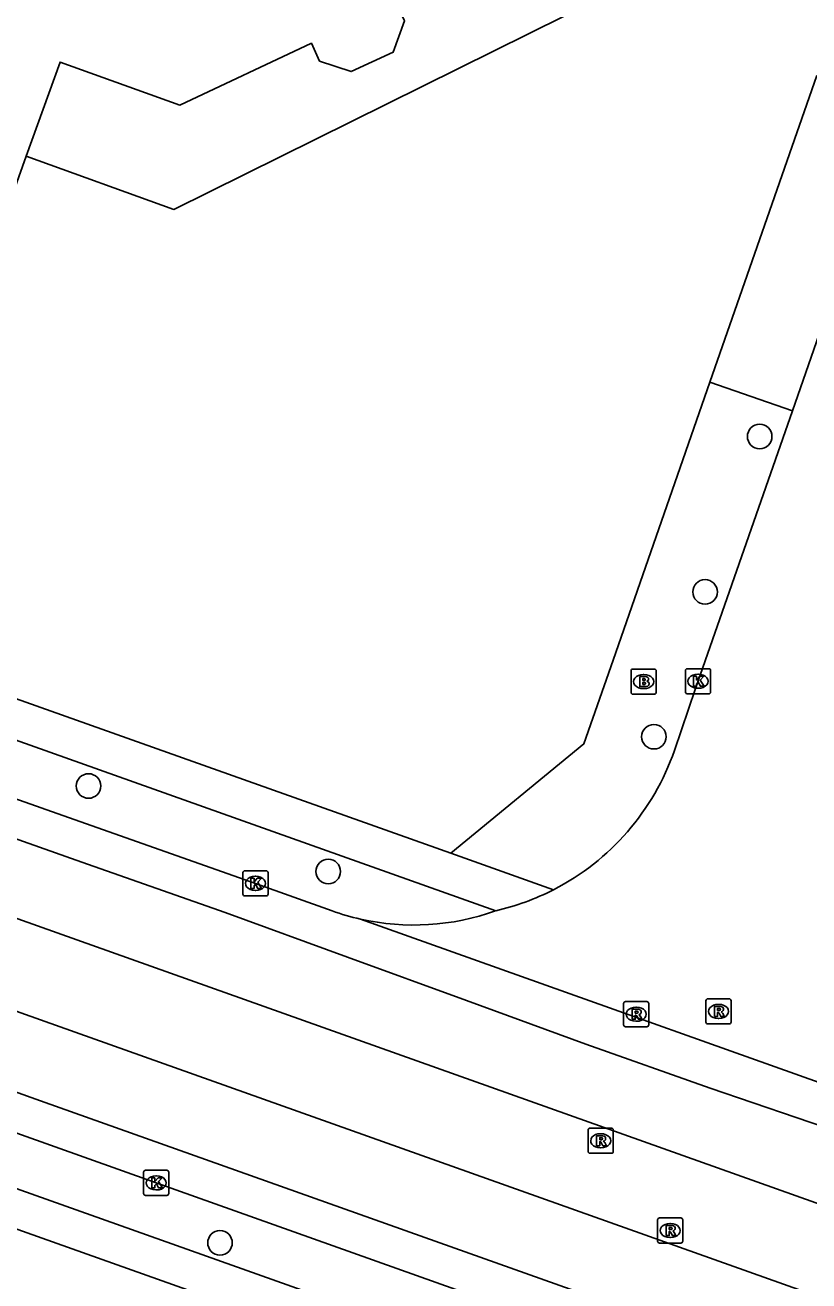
# Model space of a CAD drawing. Extents: x 155018 to 156648, y 383980 to 385733.
# Drawn here: x 155633.3 to 155664.48, y 385170.35 to 385220.33 of the extents above; entities that cross this region are included whole.
import ezdxf

# ---------------------------------------------------------------- set-up
doc = ezdxf.new("R2010")
doc.units = 0
for name, color, linetype in [('IMGEO_Boom', 7, 'Continuous'), ('IMGEO_Brandkraan', 7, 'Continuous'), ('IMGEO_Kolk', 7, 'Continuous'), ('IMGEO_OVBaan_gesloten', 7, 'Continuous'), ('IMGEO_Pand', 7, 'Continuous'), ('IMGEO_Pand_overbouw', 7, 'Continuous'), ('IMGEO_Rijbaan_lokaal_gesloten', 7, 'Continuous'), ('IMGEO_Rioolput', 7, 'Continuous'), ('IMGEO_Voetpad_open', 7, 'Continuous')]:
    doc.layers.add(name, color=color, linetype=linetype)

msp = doc.modelspace()

# ---------------------------------------------------------------- linework, layer by layer
at = {"layer": 'IMGEO_Boom'}
for centre in [(155662.524, 385203.957), (155660.351, 385197.772), (155658.317, 385192.008), (155635.819, 385190.046), (155645.357, 385186.642), (155641.05, 385171.862)]:
    msp.add_circle(centre, 0.489, dxfattribs=at)
at = {"layer": 'IMGEO_Brandkraan'}
for p, q in [((155657.479, 385194.701), (155658.331, 385194.701)), ((155657.404, 385193.775), (155657.404, 385194.627)), ((155657.892, 385194.481), (155657.917, 385194.481)), ((155658.405, 385194.627), (155658.405, 385193.775)), ((155658.331, 385193.701), (155657.479, 385193.701)), ((155657.915, 385193.921), (155657.89, 385193.921))]:
    msp.add_line(p, q, dxfattribs=at)
for points in [[(155657.479, 385194.701), (155658.331, 385194.701)], [(155657.404, 385193.775), (155657.404, 385194.627)], [(155657.752, 385194.401), (155657.752, 385194.001), (155657.965, 385194.001)], [(155657.983, 385194.401), (155657.752, 385194.401)], [(155657.931, 385194.32), (155657.877, 385194.32), (155657.877, 385194.244)], [(155657.877, 385194.244), (155657.93, 385194.244)], [(155657.939, 385194.168), (155657.877, 385194.168), (155657.877, 385194.087)], [(155658.405, 385194.627), (155658.405, 385193.775)], [(155658.331, 385193.701), (155657.479, 385193.701)], [(155657.877, 385194.087), (155657.939, 385194.087)]]:
    msp.add_lwpolyline(points, dxfattribs=at)
for centre, radius, start, end in [((155657.481, 385194.625), 0.0765, 91.552, 178.448), ((155657.481, 385194.625), 0.0765, 91.552, 178.448), ((155658.329, 385194.625), 0.0765, 1.552, 88.448), ((155658.329, 385194.625), 0.0765, 1.552, 88.448), ((155657.932, 385194.282), 0.0379, 267.8285, 90.9355), ((155657.94, 385194.127), 0.0404, 269.8759, 90.5077), ((155657.987, 385194.256), 0.145, 59.4692, 91.5367), ((155658.012, 385194.303), 0.0922, 285.5137, 58.1501), ((155658.017, 385194.111), 0.105, 301.3115, 78.989), ((155657.481, 385193.777), 0.0765, 181.552, 268.448), ((155657.481, 385193.777), 0.0765, 181.552, 268.448), ((155657.971, 385194.252), 0.251, 268.6676, 293.5347), ((155658.329, 385193.777), 0.0765, 271.552, 358.448), ((155658.329, 385193.777), 0.0765, 271.552, 358.448)]:
    msp.add_arc(centre, radius, start, end, dxfattribs=at)
for centre, major_axis, ratio, start_param, end_param in [((155657.891, 385194.201), (-0.387, 0.002), 0.722429, 4.712389, 7.853982), ((155657.916, 385194.201), (-0.39, 0.002), 0.717154, 1.570796, 4.712389)]:
    msp.add_ellipse(centre, major_axis=major_axis, ratio=ratio, start_param=start_param, end_param=end_param, dxfattribs=at)
at = {"layer": 'IMGEO_Kolk'}
for p, q in [((155659.645, 385194.715), (155660.497, 385194.715)), ((155659.57, 385193.789), (155659.57, 385194.641)), ((155660.058, 385194.495), (155660.083, 385194.495)), ((155660.571, 385194.641), (155660.571, 385193.789)), ((155660.497, 385193.715), (155659.645, 385193.715)), ((155660.081, 385193.935), (155660.056, 385193.935)), ((155642.035, 385186.671), (155642.887, 385186.671)), ((155641.96, 385185.745), (155641.96, 385186.597)), ((155642.448, 385186.451), (155642.473, 385186.451)), ((155642.961, 385186.597), (155642.961, 385185.745)), ((155642.887, 385185.671), (155642.035, 385185.671)), ((155642.471, 385185.891), (155642.446, 385185.891)), ((155638.011, 385173.822), (155638.011, 385174.674)), ((155638.086, 385174.748), (155638.938, 385174.748)), ((155639.012, 385174.674), (155639.012, 385173.822)), ((155638.499, 385174.528), (155638.524, 385174.528)), ((155638.938, 385173.748), (155638.086, 385173.748)), ((155638.522, 385173.968), (155638.497, 385173.968))]:
    msp.add_line(p, q, dxfattribs=at)
for points in [[(155659.645, 385194.715), (155660.497, 385194.715)], [(155659.57, 385193.789), (155659.57, 385194.641)], [(155659.891, 385194.415), (155660.014, 385194.415), (155660.014, 385194.264), (155660.144, 385194.415), (155660.308, 385194.415), (155660.162, 385194.264), (155660.315, 385194.015), (155660.163, 385194.015), (155660.078, 385194.179), (155660.014, 385194.112), (155660.014, 385194.015), (155659.891, 385194.015), (155659.891, 385194.415)], [(155660.571, 385194.641), (155660.571, 385193.789)], [(155660.497, 385193.715), (155659.645, 385193.715)], [(155642.035, 385186.671), (155642.887, 385186.671)], [(155641.96, 385185.745), (155641.96, 385186.597)], [(155642.281, 385186.371), (155642.404, 385186.371), (155642.404, 385186.22), (155642.534, 385186.371), (155642.698, 385186.371), (155642.552, 385186.22), (155642.705, 385185.971), (155642.553, 385185.971), (155642.468, 385186.135), (155642.404, 385186.068), (155642.404, 385185.971), (155642.281, 385185.971), (155642.281, 385186.371)], [(155642.961, 385186.597), (155642.961, 385185.745)], [(155642.887, 385185.671), (155642.035, 385185.671)], [(155638.011, 385173.822), (155638.011, 385174.674)], [(155638.086, 385174.748), (155638.938, 385174.748)], [(155639.012, 385174.674), (155639.012, 385173.822)], [(155638.332, 385174.448), (155638.455, 385174.448), (155638.455, 385174.297), (155638.585, 385174.448), (155638.749, 385174.448), (155638.603, 385174.297), (155638.756, 385174.048), (155638.604, 385174.048), (155638.519, 385174.212), (155638.455, 385174.145), (155638.455, 385174.048), (155638.332, 385174.048), (155638.332, 385174.448)], [(155638.938, 385173.748), (155638.086, 385173.748)]]:
    msp.add_lwpolyline(points, dxfattribs=at)
for centre, start, end in [((155659.647, 385194.639), 91.552, 178.448), ((155659.647, 385194.639), 91.552, 178.448), ((155660.495, 385194.639), 1.552, 88.448), ((155660.495, 385194.639), 1.552, 88.448), ((155659.647, 385193.791), 181.552, 268.448), ((155659.647, 385193.791), 181.552, 268.448), ((155660.495, 385193.791), 271.552, 358.448), ((155660.495, 385193.791), 271.552, 358.448), ((155642.037, 385186.595), 91.552, 178.448), ((155642.037, 385186.595), 91.552, 178.448), ((155642.885, 385186.595), 1.552, 88.448), ((155642.885, 385186.595), 1.552, 88.448), ((155642.037, 385185.747), 181.552, 268.448), ((155642.037, 385185.747), 181.552, 268.448), ((155642.885, 385185.747), 271.552, 358.448), ((155642.885, 385185.747), 271.552, 358.448), ((155638.088, 385174.672), 91.552, 178.448), ((155638.088, 385174.672), 91.552, 178.448), ((155638.936, 385174.672), 1.552, 88.448), ((155638.936, 385174.672), 1.552, 88.448), ((155638.088, 385173.824), 181.552, 268.448), ((155638.088, 385173.824), 181.552, 268.448), ((155638.936, 385173.824), 271.552, 358.448), ((155638.936, 385173.824), 271.552, 358.448)]:
    msp.add_arc(centre, 0.0765, start, end, dxfattribs=at)
for centre, major_axis, ratio, start_param, end_param in [((155660.057, 385194.215), (-0.387, 0.002), 0.722429, 4.712389, 7.853982), ((155660.082, 385194.215), (-0.39, 0.002), 0.717154, 1.570796, 4.712389), ((155642.447, 385186.171), (-0.387, 0.002), 0.722429, 4.712389, 7.853982), ((155642.472, 385186.171), (-0.39, 0.002), 0.717154, 1.570796, 4.712389), ((155638.498, 385174.248), (-0.387, 0.002), 0.722429, 4.712389, 7.853982), ((155638.523, 385174.248), (-0.39, 0.002), 0.717154, 1.570796, 4.712389)]:
    msp.add_ellipse(centre, major_axis=major_axis, ratio=ratio, start_param=start_param, end_param=end_param, dxfattribs=at)
at = {"layer": 'IMGEO_OVBaan_gesloten'}
for points in [[(155744.054, 385145.242), (155731.549, 385149.692), (155687.304, 385165.428), (155623.968, 385187.963)], [(155740.672, 385142.775), (155686.135, 385162.154), (155622.855, 385184.672)]]:
    msp.add_lwpolyline(points, dxfattribs=at)
at = {"layer": 'IMGEO_Pand'}
msp.add_lwpolyline([(155616.39, 385223.35), (155619.788, 385216.19), (155632.139, 385211.78), (155633.339, 385215.111), (155634.69, 385218.86), (155639.449, 385217.14), (155644.69, 385219.61), (155645.01, 385218.9), (155646.27, 385218.48), (155647.94, 385219.25), (155648.389, 385220.5)], dxfattribs=at)
at = {"layer": 'IMGEO_Pand_overbouw'}
msp.add_lwpolyline([(155654.979, 385228.47), (155653.26, 385223.7), (155648.05, 385221.21), (155648.389, 385220.5), (155647.94, 385219.25), (155646.27, 385218.48), (155645.01, 385218.9), (155644.69, 385219.61), (155639.449, 385217.14), (155634.69, 385218.86), (155633.339, 385215.111), (155639.21, 385212.997), (155656.193, 385221.416), (155658.271, 385227.309)], close=True, dxfattribs=at)
at = {"layer": 'IMGEO_Rijbaan_lokaal_gesloten'}
for points in [[(155645.511, 385185.075), (155642.46, 385186.17), (155625.397, 385192.189), (155624.083, 385192.653), (155605.809, 385199.206), (155586.53, 385206.07), (155568.213, 385212.56), (155547.052, 385220.126), (155528.7, 385226.617), (155515.285, 385231.385), (155509.453, 385233.651), (155508.191, 385234.171)], [(155665.693, 385176.263), (155660.553, 385178.023), (155655.607, 385179.77), (155650.865, 385181.503), (155646.123, 385183.237), (155641.251, 385185.008), (155635.549, 385187.017), (155629.846, 385189.027), (155624.143, 385191.036), (155614.94, 385194.316), (155604.772, 385197.946), (155594.604, 385201.576), (155585.786, 385204.731), (155578.741, 385207.262), (155571.696, 385209.794), (155564.668, 385212.315), (155557.835, 385214.719), (155551.002, 385217.123), (155544.169, 385219.528)], [(155668.078, 385217.182), (155663.827, 385204.981)], [(155663.827, 385204.981), (155659.976, 385193.924), (155659.129, 385191.459)], [(155557.9, 385204.567), (155590.359, 385193.1), (155633.902, 385177.519), (155691.943, 385156.871), (155720.534, 385146.692), (155727.048, 385144.078), (155745.946, 385136.269), (155751.443, 385134.141), (155754.812, 385131.974), (155774.682, 385119.558)], [(155608.552, 385184.958), (155621.393, 385180.351), (155622.051, 385180.115), (155638.512, 385174.249), (155655.914, 385168.06), (155660.199, 385166.543)], [(155671.302, 385175.959), (155646.637, 385184.747)]]:
    msp.add_lwpolyline(points, dxfattribs=at)
for centre, radius, start, end in [((155649.833, 385194.667), 9.834, 297.1789, 340.9609), ((155649.844, 385194.647), 9.811, 282.8091, 297.177), ((155648.785, 385194.218), 9.712, 250.2976, 257.221), ((155648.758, 385194.122), 9.612, 257.2499, 289.8312)]:
    msp.add_arc(centre, radius, start, end, dxfattribs=at)
at = {"layer": 'IMGEO_Rioolput'}
for p, q in [((155657.111, 385180.536), (155657.111, 385181.388)), ((155657.186, 385181.462), (155658.038, 385181.462)), ((155657.599, 385181.242), (155657.624, 385181.242)), ((155658.112, 385181.388), (155658.112, 385180.536)), ((155660.387, 385180.648), (155660.387, 385181.5)), ((155660.462, 385181.574), (155661.314, 385181.574)), ((155660.875, 385181.354), (155660.9, 385181.354)), ((155661.388, 385181.5), (155661.388, 385180.648)), ((155657.622, 385180.682), (155657.597, 385180.682)), ((155660.898, 385180.794), (155660.873, 385180.794)), ((155658.038, 385180.462), (155657.186, 385180.462)), ((155661.314, 385180.574), (155660.462, 385180.574)), ((155655.699, 385175.5), (155655.699, 385176.352)), ((155655.774, 385176.426), (155656.626, 385176.426)), ((155656.187, 385176.206), (155656.212, 385176.206)), ((155656.7, 385176.352), (155656.7, 385175.5)), ((155656.626, 385175.426), (155655.774, 385175.426)), ((155656.21, 385175.646), (155656.185, 385175.646)), ((155658.463, 385171.926), (155658.463, 385172.778)), ((155658.538, 385172.852), (155659.39, 385172.852)), ((155659.464, 385172.778), (155659.464, 385171.926)), ((155658.951, 385172.632), (155658.976, 385172.632)), ((155659.39, 385171.852), (155658.538, 385171.852)), ((155658.974, 385172.072), (155658.949, 385172.072))]:
    msp.add_line(p, q, dxfattribs=at)
for points in [[(155657.111, 385180.536), (155657.111, 385181.388)], [(155657.186, 385181.462), (155658.038, 385181.462)], [(155658.112, 385181.388), (155658.112, 385180.536)], [(155660.387, 385180.648), (155660.387, 385181.5)], [(155660.462, 385181.574), (155661.314, 385181.574)], [(155660.976, 385181.272), (155660.724, 385181.274), (155660.724, 385180.874)], [(155660.902, 385181.193), (155660.848, 385181.193), (155660.848, 385181.112)], [(155661.388, 385181.5), (155661.388, 385180.648)], [(155657.7, 385181.16), (155657.448, 385181.162), (155657.448, 385180.762)], [(155657.448, 385180.762), (155657.572, 385180.762), (155657.572, 385180.924), (155657.583, 385180.924)], [(155657.626, 385181.081), (155657.572, 385181.081), (155657.572, 385181)], [(155657.572, 385181), (155657.624, 385181)], [(155657.63, 385180.895), (155657.701, 385180.762), (155657.841, 385180.762), (155657.776, 385180.888)], [(155660.724, 385180.874), (155660.848, 385180.874), (155660.848, 385181.036), (155660.859, 385181.036)], [(155660.848, 385181.112), (155660.9, 385181.112)], [(155660.906, 385181.007), (155660.977, 385180.874), (155661.117, 385180.874), (155661.052, 385181)], [(155658.038, 385180.462), (155657.186, 385180.462)], [(155661.314, 385180.574), (155660.462, 385180.574)], [(155655.699, 385175.5), (155655.699, 385176.352)], [(155655.774, 385176.426), (155656.626, 385176.426)], [(155656.7, 385176.352), (155656.7, 385175.5)], [(155656.288, 385176.124), (155656.036, 385176.126), (155656.036, 385175.726)], [(155656.036, 385175.726), (155656.16, 385175.726), (155656.16, 385175.888), (155656.171, 385175.888)], [(155656.214, 385176.045), (155656.16, 385176.045), (155656.16, 385175.964)], [(155656.16, 385175.964), (155656.212, 385175.964)], [(155656.218, 385175.859), (155656.289, 385175.726), (155656.429, 385175.726), (155656.364, 385175.852)], [(155656.626, 385175.426), (155655.774, 385175.426)], [(155658.463, 385171.926), (155658.463, 385172.778)], [(155658.538, 385172.852), (155659.39, 385172.852)], [(155659.464, 385172.778), (155659.464, 385171.926)], [(155659.052, 385172.55), (155658.8, 385172.552), (155658.8, 385172.152)], [(155658.8, 385172.152), (155658.924, 385172.152), (155658.924, 385172.314), (155658.935, 385172.314)], [(155658.978, 385172.471), (155658.924, 385172.471), (155658.924, 385172.39)], [(155658.924, 385172.39), (155658.976, 385172.39)], [(155658.982, 385172.285), (155659.053, 385172.152), (155659.193, 385172.152), (155659.128, 385172.278)], [(155659.39, 385171.852), (155658.538, 385171.852)]]:
    msp.add_lwpolyline(points, dxfattribs=at)
for centre, radius, start, end in [((155657.188, 385181.386), 0.0765, 91.552, 178.448), ((155657.188, 385181.386), 0.0765, 91.552, 178.448), ((155658.036, 385181.386), 0.0765, 1.552, 88.448), ((155658.036, 385181.386), 0.0765, 1.552, 88.448), ((155660.464, 385181.498), 0.0765, 91.552, 178.448), ((155660.464, 385181.498), 0.0765, 91.552, 178.448), ((155660.908, 385181.097), 0.0964, 77.0061, 93.1865), ((155660.922, 385181.154), 0.0378, 276.6634, 79.6772), ((155660.975, 385181.162), 0.109, 350.3612, 89.416), ((155661.312, 385181.498), 0.0765, 1.552, 88.448), ((155661.312, 385181.498), 0.0765, 1.552, 88.448), ((155657.582, 385180.871), 0.0533, 26.0293, 88.6989), ((155657.608, 385181.189), 0.19, 274.7715, 282.9687), ((155657.632, 385180.985), 0.0964, 77.0061, 93.1865), ((155657.646, 385181.042), 0.0378, 276.6634, 79.6772), ((155657.699, 385181.05), 0.109, 350.3612, 89.416), ((155657.697, 385181.05), 0.112, 277.5842, 350.9817), ((155657.681, 385180.835), 0.108, 29.5134, 73.7905), ((155660.858, 385180.983), 0.0533, 26.0293, 88.6989), ((155660.884, 385181.301), 0.19, 274.7715, 282.9687), ((155660.973, 385181.162), 0.112, 277.5842, 350.9817), ((155660.957, 385180.947), 0.108, 29.5134, 73.7905), ((155657.188, 385180.538), 0.0765, 181.552, 268.448), ((155657.188, 385180.538), 0.0765, 181.552, 268.448), ((155658.036, 385180.538), 0.0765, 271.552, 358.448), ((155658.036, 385180.538), 0.0765, 271.552, 358.448), ((155660.464, 385180.65), 0.0765, 181.552, 268.448), ((155660.464, 385180.65), 0.0765, 181.552, 268.448), ((155661.312, 385180.65), 0.0765, 271.552, 358.448), ((155661.312, 385180.65), 0.0765, 271.552, 358.448), ((155655.776, 385176.35), 0.0765, 91.552, 178.448), ((155655.776, 385176.35), 0.0765, 91.552, 178.448), ((155656.624, 385176.35), 0.0765, 1.552, 88.448), ((155656.624, 385176.35), 0.0765, 1.552, 88.448), ((155656.17, 385175.835), 0.0533, 26.0293, 88.6989), ((155656.196, 385176.153), 0.19, 274.7715, 282.9687), ((155656.22, 385175.949), 0.0964, 77.0061, 93.1865), ((155656.234, 385176.006), 0.0378, 276.6634, 79.6772), ((155656.287, 385176.014), 0.109, 350.3612, 89.416), ((155656.285, 385176.014), 0.112, 277.5842, 350.9817), ((155656.269, 385175.799), 0.108, 29.5134, 73.7905), ((155655.776, 385175.502), 0.0765, 181.552, 268.448), ((155655.776, 385175.502), 0.0765, 181.552, 268.448), ((155656.624, 385175.502), 0.0765, 271.552, 358.448), ((155656.624, 385175.502), 0.0765, 271.552, 358.448), ((155658.54, 385172.776), 0.0765, 91.552, 178.448), ((155658.54, 385172.776), 0.0765, 91.552, 178.448), ((155659.388, 385172.776), 0.0765, 1.552, 88.448), ((155659.388, 385172.776), 0.0765, 1.552, 88.448), ((155658.934, 385172.261), 0.0533, 26.0293, 88.6989), ((155658.96, 385172.579), 0.19, 274.7715, 282.9687), ((155658.984, 385172.375), 0.0964, 77.0061, 93.1865), ((155658.998, 385172.432), 0.0378, 276.6634, 79.6772), ((155659.051, 385172.44), 0.109, 350.3612, 89.416), ((155659.049, 385172.44), 0.112, 277.5842, 350.9817), ((155659.033, 385172.225), 0.108, 29.5134, 73.7905), ((155658.54, 385171.928), 0.0765, 181.552, 268.448), ((155658.54, 385171.928), 0.0765, 181.552, 268.448), ((155659.388, 385171.928), 0.0765, 271.552, 358.448), ((155659.388, 385171.928), 0.0765, 271.552, 358.448)]:
    msp.add_arc(centre, radius, start, end, dxfattribs=at)
for centre, major_axis, ratio, start_param, end_param in [((155657.598, 385180.962), (-0.387, 0.002), 0.722429, 4.712389, 7.853982), ((155657.623, 385180.962), (-0.39, 0.002), 0.717154, 1.570796, 4.712389), ((155660.874, 385181.074), (-0.387, 0.002), 0.722429, 4.712389, 7.853982), ((155660.899, 385181.074), (-0.39, 0.002), 0.717154, 1.570796, 4.712389), ((155656.186, 385175.926), (-0.387, 0.002), 0.722429, 4.712389, 7.853982), ((155656.211, 385175.926), (-0.39, 0.002), 0.717154, 1.570796, 4.712389), ((155658.95, 385172.352), (-0.387, 0.002), 0.722429, 4.712389, 7.853982), ((155658.975, 385172.352), (-0.39, 0.002), 0.717154, 1.570796, 4.712389)]:
    msp.add_ellipse(centre, major_axis=major_axis, ratio=ratio, start_param=start_param, end_param=end_param, dxfattribs=at)
at = {"layer": 'IMGEO_Voetpad_open'}
for points in [[(155650.233, 385187.375), (155585.597, 385210.337), (155509.618, 385237.262), (155501.834, 385241.047), (155500, 385242.323), (155488.965, 385250), (155486.638, 385251.619), (155445.26, 385280.65), (155445.254, 385280.803)], [(155508.89, 385235.892), (155584.981, 385208.934), (155652.019, 385185.08)], [(155660.547, 385206.12), (155664.799, 385218.321)], [(155660.547, 385206.12), (155656.69, 385195.055), (155655.531, 385191.723), (155650.233, 385187.375)], [(155663.827, 385204.981), (155660.547, 385206.12)], [(155551.448, 385201.401), (155601.269, 385183.671), (155602.298, 385183.305), (155620.236, 385176.93), (155661.245, 385162.355), (155670.014, 385159.249), (155717.596, 385142.395), (155751.396, 385130.416)], [(155650.233, 385187.375), (155654.325, 385185.919)], [(155659.507, 385164.584), (155620.72, 385178.36), (155607.833, 385182.937)]]:
    msp.add_lwpolyline(points, dxfattribs=at)

doc.saveas('drawing.dxf')
